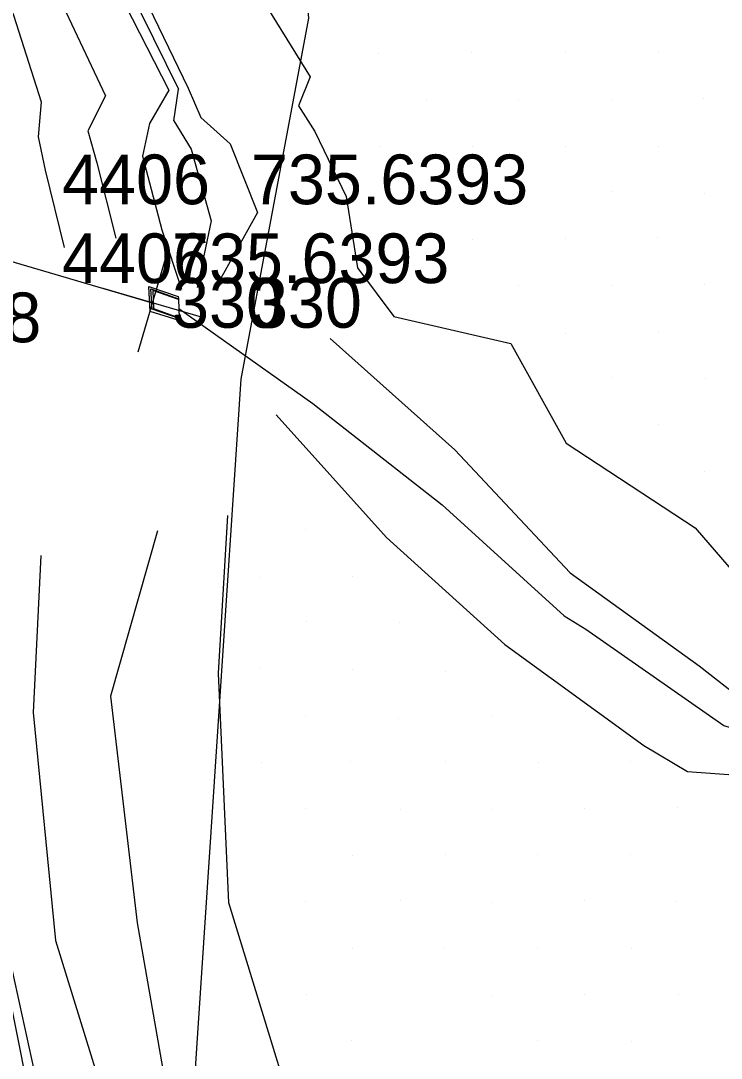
# Model space of a CAD drawing. Extents: x 1602514 to 1609837, y 863887 to 871157.
# Drawn here: x 1604500.3 to 1604606.9, y 869080.7 to 869238.5 of the extents above; entities that cross this region are included whole.
import ezdxf

# ---------------------------------------------------------------- set-up
doc = ezdxf.new("R2010")
doc.units = 0
for name, color, linetype in [('Default', 7, 'Continuous'), ('Survey-Drainage structures-concrete', 7, 'Continuous'), ('Survey-Flow line', 7, 'Continuous'), ('Survey-Point', 7, 'Continuous'), ('Survey-Ridge Lines', 7, 'Continuous'), ('Survey-Safety', 7, 'Continuous'), ('Survey-Spot dirt', 7, 'Continuous'), ('Survey-Text-Elevation', 7, 'Continuous'), ('Survey-Text-Feature', 7, 'Continuous'), ('Survey-Text-Name and Number', 7, 'Continuous'), ('Survey-Vegetation trees', 7, 'Continuous')]:
    doc.layers.add(name, color=color, linetype=linetype)

msp = doc.modelspace()

# ---------------------------------------------------------------- linework, layer by layer
at = {"layer": 'Default'}
msp.add_lwpolyline([(1604313.36, 869256.63), (1604520.34, 869195.62)], dxfattribs=at)
msp.add_lwpolyline([(1604313.36, 869256.63), (1604520.34, 869195.62)], dxfattribs=at)
at = {"layer": 'Survey-Drainage structures-concrete'}
for points in [[(1604524.4, 869192.94), (1604519.99, 869194.32), (1604519.83, 869198.13), (1604524.28, 869196.57), (1604524.3, 869196.24), (1604524.3, 869196.14), (1604524.44, 869193.33), (1604524.4, 869193.25), (1604520.3, 869194.65), (1604520.11, 869197.74), (1604524.3, 869196.24)], [(1604524.4, 869192.94), (1604519.99, 869194.32), (1604519.83, 869198.13), (1604524.28, 869196.57), (1604524.3, 869196.24), (1604524.3, 869196.14), (1604524.44, 869193.33), (1604524.4, 869193.25), (1604520.3, 869194.65), (1604520.11, 869197.74), (1604524.3, 869196.24)], [(1604524.3, 869196.14), (1604520.41, 869197.52), (1604520.52, 869194.74), (1604524.44, 869193.33)], [(1604524.3, 869196.14), (1604520.41, 869197.52), (1604520.52, 869194.74), (1604524.44, 869193.33)]]:
    msp.add_lwpolyline(points, dxfattribs=at)
at = {"layer": 'Survey-Flow line'}
msp.add_line((1604523.6, 869223.32), (1604524.33, 869228.13), dxfattribs=at)
msp.add_line((1604523.6, 869223.32), (1604524.33, 869228.13), dxfattribs=at)
for points in [[(1604507.82, 869270.86), (1604512.33, 869255.82), (1604516.72, 869243.57), (1604524.33, 869228.13)], [(1604507.82, 869270.86), (1604512.33, 869255.82), (1604516.72, 869243.57), (1604524.33, 869228.13)], [(1604523.6, 869223.32), (1604526.27, 869218.98), (1604529.31, 869208.08), (1604527.15, 869197.98)], [(1604523.6, 869223.32), (1604526.27, 869218.98), (1604529.31, 869208.08), (1604527.15, 869197.98)], [(1604524.37, 869194.74), (1604544.73, 869180.29), (1604564.4, 869164.91), (1604582.95, 869148.04), (1604586.25, 869146), (1604607.27, 869131.36), (1604630.99, 869123.8), (1604658.16, 869129.7), (1604664.73, 869128.47), (1604684.72, 869133.22), (1604689.48, 869135.28), (1604706.07, 869124.86), (1604716.27, 869113.12), (1604720.08, 869104.76), (1604738.48, 869096.52), (1604740.38, 869080.86)], [(1604524.37, 869194.74), (1604544.73, 869180.29), (1604564.4, 869164.91), (1604582.95, 869148.04), (1604586.25, 869146), (1604607.27, 869131.36), (1604630.99, 869123.8), (1604658.16, 869129.7), (1604664.73, 869128.47), (1604684.72, 869133.22), (1604689.48, 869135.28), (1604706.07, 869124.86), (1604716.27, 869113.12), (1604720.08, 869104.76), (1604738.48, 869096.52), (1604740.38, 869080.86)]]:
    msp.add_lwpolyline(points, dxfattribs=at)
at = {"layer": 'Survey-Point'}
for p, q in [((1604522.55, 869203.12), (1604518.13, 869188.13)), ((1604527.84, 869193.42), (1604512.85, 869197.83))]:
    msp.add_line(p, q, dxfattribs=at)
at = {"layer": 'Survey-Ridge Lines'}
for points in [[(1604532.08, 869274.51), (1604531.05, 869259.21), (1604534.11, 869246.59), (1604544.32, 869229.99), (1604542.57, 869225.58), (1604545.03, 869221.66), (1604549.8, 869211.82), (1604551.56, 869200.93), (1604557.05, 869193.57), (1604574.87, 869189.43), (1604583.29, 869174.27), (1604602.89, 869161.38), (1604614.12, 869148.43), (1604625.84, 869143.94), (1604636.72, 869136.02), (1604650.13, 869133.49), (1604665.2, 869132.24)], [(1604532.08, 869274.51), (1604531.05, 869259.21), (1604534.11, 869246.59), (1604544.32, 869229.99), (1604542.57, 869225.58), (1604545.03, 869221.66), (1604549.8, 869211.82), (1604551.56, 869200.93), (1604557.05, 869193.57), (1604574.87, 869189.43), (1604583.29, 869174.27), (1604602.89, 869161.38), (1604614.12, 869148.43), (1604625.84, 869143.94), (1604636.72, 869136.02), (1604650.13, 869133.49), (1604665.2, 869132.24)], [(1604509.57, 869271.12), (1604514.16, 869256.15), (1604518.29, 869243.84), (1604525.8, 869228.27), (1604527.7, 869223.81), (1604532.2, 869219.83), (1604536.34, 869209.37), (1604530.19, 869198.35)], [(1604509.57, 869271.12), (1604514.16, 869256.15), (1604518.29, 869243.84), (1604525.8, 869228.27), (1604527.7, 869223.81), (1604532.2, 869219.83), (1604536.34, 869209.37), (1604530.19, 869198.35)], [(1604497.97, 869269.38), (1604500.65, 869253.7), (1604506.31, 869241.76), (1604513.22, 869227.1), (1604510.54, 869221.77), (1604511.91, 869216.92), (1604514.81, 869205.44)], [(1604497.97, 869269.38), (1604500.65, 869253.7), (1604506.31, 869241.76), (1604513.22, 869227.1), (1604510.54, 869221.77), (1604511.91, 869216.92), (1604514.81, 869205.44)], [(1604506.06, 869270.6), (1604510.9, 869255.56), (1604515.05, 869243.28), (1604522.85, 869227.99), (1604519.92, 869222.88), (1604518.83, 869217.91), (1604521.79, 869206.72), (1604524.76, 869197.7)], [(1604506.06, 869270.6), (1604510.9, 869255.56), (1604515.05, 869243.28), (1604522.85, 869227.99), (1604519.92, 869222.88), (1604518.83, 869217.91), (1604521.79, 869206.72), (1604524.76, 869197.7)], [(1604491.1, 869268.35), (1604494.65, 869252.61), (1604498.89, 869240.48), (1604503.42, 869226.19), (1604502.97, 869220.87), (1604504.05, 869215.8), (1604506.94, 869204.02)], [(1604491.1, 869268.35), (1604494.65, 869252.61), (1604498.89, 869240.48), (1604503.42, 869226.19), (1604502.97, 869220.87), (1604504.05, 869215.8), (1604506.94, 869204.02)], [(1604470.47, 869265.25), (1604471.54, 869248.43), (1604477.33, 869211.97), (1604479.6, 869199.03), (1604482.21, 869183.79), (1604487.79, 869153.85), (1604491.37, 869131.01), (1604494.84, 869113.17), (1604498.35, 869097.09), (1604505.47, 869064.64), (1604510.39, 869043.45), (1604514.42, 869021.07), (1604519.12, 868998.57), (1604525.53, 868974.37), (1604550.43, 868878.97)], [(1604470.47, 869265.25), (1604471.54, 869248.43), (1604477.33, 869211.97), (1604479.6, 869199.03), (1604482.21, 869183.79), (1604487.79, 869153.85), (1604491.37, 869131.01), (1604494.84, 869113.17), (1604498.35, 869097.09), (1604505.47, 869064.64), (1604510.39, 869043.45), (1604514.42, 869021.07), (1604519.12, 868998.57), (1604525.53, 868974.37), (1604550.43, 868878.97)], [(1604547.39, 869190.2), (1604566.37, 869173.27), (1604583.88, 869154.57), (1604603.51, 869140.43), (1604610.27, 869135.16), (1604632.46, 869126.94), (1604657.82, 869130.83), (1604664.86, 869129.51), (1604689.88, 869137.09), (1604703.34, 869139.67), (1604716.33, 869132.5)], [(1604547.39, 869190.2), (1604566.37, 869173.27), (1604583.88, 869154.57), (1604603.51, 869140.43), (1604610.27, 869135.16), (1604632.46, 869126.94), (1604657.82, 869130.83), (1604664.86, 869129.51), (1604689.88, 869137.09), (1604703.34, 869139.67), (1604716.33, 869132.5)], [(1604539.16, 869178.6), (1604555.96, 869159.96), (1604573.93, 869143.64), (1604595.07, 869128.3), (1604601.71, 869124.34), (1604630.28, 869122.28), (1604660.11, 869123.2), (1604688.21, 869129.54), (1604696.84, 869117.98), (1604709.22, 869111.52)], [(1604539.16, 869178.6), (1604555.96, 869159.96), (1604573.93, 869143.64), (1604595.07, 869128.3), (1604601.71, 869124.34), (1604630.28, 869122.28), (1604660.11, 869123.2), (1604688.21, 869129.54), (1604696.84, 869117.98), (1604709.22, 869111.52)], [(1604569.14, 868932.53), (1604566.26, 868950.1), (1604559.98, 868972.22), (1604558.8, 868983.05), (1604554.39, 869008.39), (1604548.35, 869029.63), (1604543.87, 869051.14), (1604541.9, 869071.97), (1604531.97, 869104.36), (1604530.4, 869139.29), (1604531.81, 869163.26)], [(1604569.14, 868932.53), (1604566.26, 868950.1), (1604559.98, 868972.22), (1604558.8, 868983.05), (1604554.39, 869008.39), (1604548.35, 869029.63), (1604543.87, 869051.14), (1604541.9, 869071.97), (1604531.97, 869104.36), (1604530.4, 869139.29), (1604531.81, 869163.26)], [(1604521.11, 869160.97), (1604513.98, 869135.81), (1604518.06, 869101.35), (1604523.82, 869068.33), (1604529.01, 869047.72), (1604532.79, 869025.7), (1604540.15, 869004.42), (1604548.45, 868980.35), (1604554.33, 868960.16), (1604556.78, 868947.1), (1604556.29, 868929.62)], [(1604521.11, 869160.97), (1604513.98, 869135.81), (1604518.06, 869101.35), (1604523.82, 869068.33), (1604529.01, 869047.72), (1604532.79, 869025.7), (1604540.15, 869004.42), (1604548.45, 868980.35), (1604554.33, 868960.16), (1604556.78, 868947.1), (1604556.29, 868929.62)], [(1604503.39, 869157.18), (1604502.23, 869133.31), (1604505.62, 869098.66), (1604515.5, 869066.66), (1604518.08, 869045.21), (1604523.73, 869023.42), (1604529.21, 869001.38), (1604534.45, 868976.7), (1604548.71, 868944.55), (1604551.74, 868928.6)], [(1604503.39, 869157.18), (1604502.23, 869133.31), (1604505.62, 869098.66), (1604515.5, 869066.66), (1604518.08, 869045.21), (1604523.73, 869023.42), (1604529.21, 869001.38), (1604534.45, 868976.7), (1604548.71, 868944.55), (1604551.74, 868928.6)]]:
    msp.add_lwpolyline(points, dxfattribs=at)
at = {"layer": 'Survey-Safety'}
msp.add_lwpolyline([(1604469.76, 869258.07), (1604478.63, 869198.86), (1604486.57, 869153.59), (1604490.76, 869130.88), (1604497.25, 869096.85), (1604503.72, 869064.29), (1604508.21, 869042.95), (1604523.83, 868973.92), (1604532.56, 868939.44), (1604539.39, 868913.42), (1604549.14, 868878.54), (1604555.92, 868855.79), (1604566.89, 868819.92), (1604582.88, 868772.33)], dxfattribs=at)
msp.add_lwpolyline([(1604469.76, 869258.07), (1604478.63, 869198.86), (1604486.57, 869153.59), (1604490.76, 869130.88), (1604497.25, 869096.85), (1604503.72, 869064.29), (1604508.21, 869042.95), (1604523.83, 868973.92), (1604532.56, 868939.44), (1604539.39, 868913.42), (1604549.14, 868878.54), (1604555.92, 868855.79), (1604566.89, 868819.92), (1604582.88, 868772.33)], dxfattribs=at)
at = {"layer": 'Survey-Spot dirt'}
for p, q in [((1604554.71, 869233.56), (1604554.71, 869233.56)), ((1604554.71, 869233.56), (1604554.71, 869233.56)), ((1604568.94, 869233.74), (1604568.94, 869233.74)), ((1604568.94, 869233.74), (1604568.94, 869233.74)), ((1604583.23, 869233.67), (1604583.23, 869233.67)), ((1604583.23, 869233.67), (1604583.23, 869233.67)), ((1604597.27, 869233.63), (1604597.27, 869233.63)), ((1604597.27, 869233.63), (1604597.27, 869233.63)), ((1604604.2, 869226.66), (1604604.2, 869226.66)), ((1604604.2, 869226.66), (1604604.2, 869226.66)), ((1604562.01, 869226.56), (1604562.01, 869226.56)), ((1604562.01, 869226.56), (1604562.01, 869226.56)), ((1604576.06, 869226.56), (1604576.06, 869226.56)), ((1604576.06, 869226.56), (1604576.06, 869226.56)), ((1604590.22, 869226.53), (1604590.22, 869226.53)), ((1604590.22, 869226.53), (1604590.22, 869226.53)), ((1604554.99, 869219.39), (1604554.99, 869219.39)), ((1604554.99, 869219.39), (1604554.99, 869219.39)), ((1604569.05, 869219.45), (1604569.05, 869219.45)), ((1604569.05, 869219.45), (1604569.05, 869219.45)), ((1604583.17, 869219.43), (1604583.17, 869219.43)), ((1604583.17, 869219.43), (1604583.17, 869219.43)), ((1604597.36, 869219.36), (1604597.36, 869219.36)), ((1604597.36, 869219.36), (1604597.36, 869219.36)), ((1604590.14, 869212.56), (1604590.14, 869212.56)), ((1604590.14, 869212.56), (1604590.14, 869212.56)), ((1604561.91, 869212.38), (1604561.91, 869212.38)), ((1604561.91, 869212.38), (1604561.91, 869212.38)), ((1604575.95, 869212.38), (1604575.95, 869212.38)), ((1604575.95, 869212.38), (1604575.95, 869212.38)), ((1604604.28, 869212.27), (1604604.28, 869212.27)), ((1604604.28, 869212.27), (1604604.28, 869212.27)), ((1604569.06, 869205.27), (1604569.06, 869205.27)), ((1604569.06, 869205.27), (1604569.06, 869205.27)), ((1604583.2, 869205.34), (1604583.2, 869205.34)), ((1604583.2, 869205.34), (1604583.2, 869205.34)), ((1604597.23, 869205.5), (1604597.23, 869205.5)), ((1604597.23, 869205.5), (1604597.23, 869205.5)), ((1604561.94, 869198.86), (1604561.94, 869198.86)), ((1604561.94, 869198.86), (1604561.94, 869198.86)), ((1604575.98, 869198.26), (1604575.98, 869198.26)), ((1604575.98, 869198.26), (1604575.98, 869198.26)), ((1604590.19, 869198.33), (1604590.19, 869198.33)), ((1604590.19, 869198.33), (1604590.19, 869198.33)), ((1604604.32, 869198.41), (1604604.32, 869198.41)), ((1604604.32, 869198.41), (1604604.32, 869198.41)), ((1604583.11, 869191.02), (1604583.11, 869191.02)), ((1604583.11, 869191.02), (1604583.11, 869191.02)), ((1604597.37, 869191.21), (1604597.37, 869191.21)), ((1604597.37, 869191.21), (1604597.37, 869191.21)), ((1604590.21, 869184.22), (1604590.21, 869184.22)), ((1604590.21, 869184.22), (1604590.21, 869184.22)), ((1604604.51, 869184.12), (1604604.51, 869184.12)), ((1604604.51, 869184.12), (1604604.51, 869184.12)), ((1604597.25, 869177.08), (1604597.25, 869177.08)), ((1604597.25, 869177.08), (1604597.25, 869177.08)), ((1604604.34, 869169.98), (1604604.34, 869169.98)), ((1604604.34, 869169.98), (1604604.34, 869169.98)), ((1604543.7, 869161.15), (1604543.7, 869161.15)), ((1604543.7, 869161.15), (1604543.7, 869161.15)), ((1604550.76, 869154.06), (1604550.76, 869154.06)), ((1604550.76, 869154.06), (1604550.76, 869154.06)), ((1604536.84, 869153.92), (1604536.84, 869153.92)), ((1604536.84, 869153.92), (1604536.84, 869153.92)), ((1604543.77, 869147.18), (1604543.77, 869147.18)), ((1604543.77, 869147.18), (1604543.77, 869147.18)), ((1604557.95, 869146.98), (1604557.95, 869146.98)), ((1604557.95, 869146.98), (1604557.95, 869146.98)), ((1604536.63, 869139.99), (1604536.63, 869139.99)), ((1604536.63, 869139.99), (1604536.63, 869139.99)), ((1604550.84, 869139.91), (1604550.84, 869139.91)), ((1604550.84, 869139.91), (1604550.84, 869139.91)), ((1604564.95, 869139.6), (1604564.95, 869139.6)), ((1604564.95, 869139.6), (1604564.95, 869139.6)), ((1604543.62, 869132.9), (1604543.62, 869132.9)), ((1604543.62, 869132.9), (1604543.62, 869132.9)), ((1604557.73, 869132.46), (1604557.73, 869132.46)), ((1604557.73, 869132.46), (1604557.73, 869132.46)), ((1604571.9, 869132.92), (1604571.9, 869132.92)), ((1604571.9, 869132.92), (1604571.9, 869132.92)), ((1604536.92, 869125.67), (1604536.92, 869125.67)), ((1604536.92, 869125.67), (1604536.92, 869125.67)), ((1604550.5, 869125.89), (1604550.5, 869125.89)), ((1604550.5, 869125.89), (1604550.5, 869125.89)), ((1604564.91, 869125.83), (1604564.91, 869125.83)), ((1604564.91, 869125.83), (1604564.91, 869125.83)), ((1604579.01, 869125.66), (1604579.01, 869125.66)), ((1604579.01, 869125.66), (1604579.01, 869125.66)), ((1604593.1, 869125.84), (1604593.1, 869125.84)), ((1604593.1, 869125.84), (1604593.1, 869125.84)), ((1604543.71, 869118.73), (1604543.71, 869118.73)), ((1604543.71, 869118.73), (1604543.71, 869118.73)), ((1604558.04, 869118.62), (1604558.04, 869118.62)), ((1604558.04, 869118.62), (1604558.04, 869118.62)), ((1604572.04, 869118.57), (1604572.04, 869118.57)), ((1604572.04, 869118.57), (1604572.04, 869118.57)), ((1604586.1, 869118.74), (1604586.1, 869118.74)), ((1604586.1, 869118.74), (1604586.1, 869118.74)), ((1604600.18, 869118.82), (1604600.18, 869118.82)), ((1604600.18, 869118.82), (1604600.18, 869118.82)), ((1604550.82, 869111.64), (1604550.82, 869111.64)), ((1604550.82, 869111.64), (1604550.82, 869111.64)), ((1604564.95, 869111.75), (1604564.95, 869111.75)), ((1604564.95, 869111.75), (1604564.95, 869111.75)), ((1604578.99, 869111.67), (1604578.99, 869111.67)), ((1604578.99, 869111.67), (1604578.99, 869111.67)), ((1604593.13, 869111.76), (1604593.13, 869111.76)), ((1604593.13, 869111.76), (1604593.13, 869111.76)), ((1604543.66, 869104.57), (1604543.66, 869104.57)), ((1604543.66, 869104.57), (1604543.66, 869104.57)), ((1604558.15, 869104.78), (1604558.15, 869104.78)), ((1604558.15, 869104.78), (1604558.15, 869104.78)), ((1604572.04, 869104.49), (1604572.04, 869104.49)), ((1604572.04, 869104.49), (1604572.04, 869104.49)), ((1604586.05, 869104.68), (1604586.05, 869104.68)), ((1604586.05, 869104.68), (1604586.05, 869104.68)), ((1604600.1, 869104.5), (1604600.1, 869104.5)), ((1604600.1, 869104.5), (1604600.1, 869104.5)), ((1604550.71, 869097.49), (1604550.71, 869097.49)), ((1604550.71, 869097.49), (1604550.71, 869097.49)), ((1604564.83, 869097.53), (1604564.83, 869097.53)), ((1604564.83, 869097.53), (1604564.83, 869097.53)), ((1604578.92, 869097.55), (1604578.92, 869097.55)), ((1604578.92, 869097.55), (1604578.92, 869097.55)), ((1604593.15, 869097.38), (1604593.15, 869097.38)), ((1604593.15, 869097.38), (1604593.15, 869097.38)), ((1604543.73, 869090.4), (1604543.73, 869090.4)), ((1604543.73, 869090.4), (1604543.73, 869090.4)), ((1604572.06, 869090.32), (1604572.06, 869090.32)), ((1604572.06, 869090.32), (1604572.06, 869090.32)), ((1604586.05, 869090.38), (1604586.05, 869090.38)), ((1604586.05, 869090.38), (1604586.05, 869090.38)), ((1604600.42, 869090.42), (1604600.42, 869090.42)), ((1604600.42, 869090.42), (1604600.42, 869090.42)), ((1604550.7, 869083.38), (1604550.7, 869083.38)), ((1604550.7, 869083.38), (1604550.7, 869083.38)), ((1604578.98, 869083.37), (1604578.98, 869083.37)), ((1604578.98, 869083.37), (1604578.98, 869083.37)), ((1604593.14, 869083.29), (1604593.14, 869083.29)), ((1604593.14, 869083.29), (1604593.14, 869083.29))]:
    msp.add_line(p, q, dxfattribs=at)
at = {"layer": 'Survey-Vegetation trees'}
msp.add_lwpolyline([(1604540.85, 869275.95), (1604544.07, 869238.93), (1604533.78, 869184), (1604526.23, 869070.02), (1604587.99, 868903.85)], dxfattribs=at)
msp.add_lwpolyline([(1604540.85, 869275.95), (1604544.07, 869238.93), (1604533.78, 869184), (1604526.23, 869070.02), (1604587.99, 868903.85)], dxfattribs=at)

# ---------------------------------------------------------------- texts
at = {"layer": 'Survey-Text-Elevation'}
for s, p in [('735.6393', (1604535.34, 869210.62)), ('735.6393', (1604523.34, 869198.62)), ('759.5248', (1604461.29, 869189.63))]:
    msp.add_text(s, height=7.56, dxfattribs=at).set_placement(p)
at = {"layer": 'Survey-Text-Feature'}
for p in [(1604523.34, 869191.84), (1604535.34, 869191.84)]:
    msp.add_text('330', height=7.56, dxfattribs=at).set_placement(p)
at = {"layer": 'Survey-Text-Name and Number'}
for p in [(1604506.62, 869210.62), (1604506.62, 869198.62)]:
    msp.add_text('4406', height=7.56, dxfattribs=at).set_placement(p)

doc.saveas('drawing.dxf')
